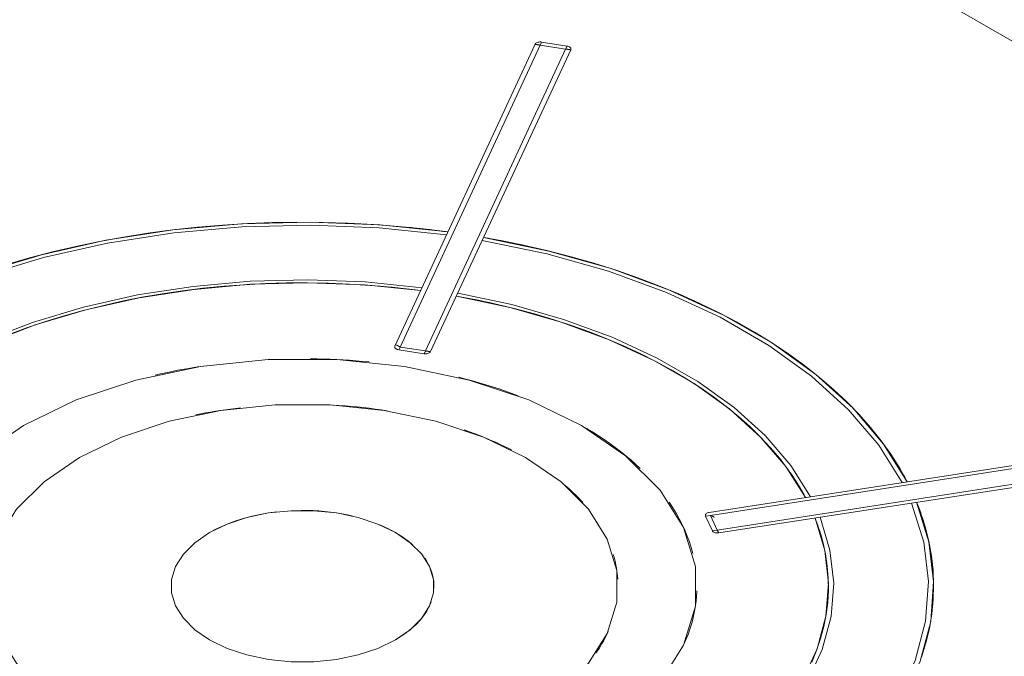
# Model space of a CAD drawing. Header units: millimetres. Extents: x 567 to 934, y -1 to 364.
# Tile 366 of 656: x 735.894 to 736.353, y 9.113 to 9.41. Entities that reach past the tile are written whole.
import ezdxf

# ---------------------------------------------------------------- set-up
doc = ezdxf.new("R2010")
doc.units = ezdxf.units.MM
doc.header["$MEASUREMENT"] = 0
doc.layers.add('ARQ FINA', color=8, linetype='Continuous')
doc.layers.add('G-IMPT', color=8, linetype='Continuous', lineweight=13)

msp = doc.modelspace()

# ---------------------------------------------------------------- linework, layer by layer
at = {"layer": 'ARQ FINA', "lineweight": 5}
msp.add_line((736.74696, 9.17435), (736.07497, 9.56232), dxfattribs=at)
at = {"layer": 'G-IMPT', "lineweight": 5}
for p, q in [((736.13419, 9.39845), (736.06889, 9.25775)), ((736.13419, 9.39845), (736.06889, 9.25775)), ((736.07123, 9.25733), (736.13653, 9.39804)), ((736.14836, 9.39621), (736.08306, 9.2555)), ((736.08545, 9.25519), (736.15075, 9.39589)), ((736.15075, 9.39589), (736.08545, 9.25519)), ((736.13719, 9.39945), (736.13653, 9.39804)), ((736.13653, 9.39804), (736.14836, 9.39621)), ((736.14902, 9.39762), (736.13719, 9.39945)), ((736.13719, 9.39945), (736.14902, 9.39762)), ((736.14902, 9.39762), (736.13719, 9.39945)), ((736.14836, 9.39621), (736.14902, 9.39762)), ((736.07123, 9.25733), (736.07062, 9.25602)), ((736.07062, 9.25602), (736.08245, 9.25419)), ((736.08245, 9.25419), (736.07062, 9.25602)), ((736.07062, 9.25602), (736.08245, 9.25419)), ((736.08306, 9.2555), (736.07123, 9.25733)), ((736.08245, 9.25419), (736.08306, 9.2555)), ((736.45895, 9.21795), (736.21525, 9.18025)), ((736.45895, 9.21795), (736.21525, 9.18025)), ((736.21579, 9.17887), (736.45949, 9.21657)), ((736.46266, 9.20974), (736.21896, 9.17204)), ((736.21969, 9.17069), (736.46339, 9.20839)), ((736.46339, 9.20839), (736.21969, 9.17069)), ((736.21579, 9.17887), (736.21352, 9.17852)), ((736.21352, 9.17852), (736.21669, 9.17169)), ((736.21352, 9.17852), (736.21669, 9.17169)), ((736.21352, 9.17852), (736.21669, 9.17169)), ((736.21896, 9.17204), (736.21579, 9.17887)), ((736.21669, 9.17169), (736.21896, 9.17204))]:
    msp.add_line(p, q, dxfattribs=at)
for points in [[(736.13719, 9.39945), (736.13677, 9.3995), (736.13634, 9.3995), (736.13592, 9.39945), (736.13552, 9.39937), (736.13515, 9.39925), (736.13482, 9.39909), (736.13455, 9.3989), (736.13434, 9.39868), (736.13419, 9.39845)], [(736.13719, 9.39945), (736.13677, 9.3995), (736.13634, 9.3995), (736.13592, 9.39945), (736.13552, 9.39937), (736.13515, 9.39925), (736.13482, 9.39909), (736.13455, 9.3989), (736.13434, 9.39868), (736.13419, 9.39845)], [(736.13419, 9.39845), (736.13421, 9.39844), (736.13426, 9.39843), (736.13434, 9.39841), (736.13444, 9.39839), (736.13455, 9.39837), (736.13466, 9.39835), (736.13477, 9.39833), (736.13488, 9.39831), (736.13498, 9.39829), (736.13508, 9.39827), (736.13516, 9.39826), (736.13524, 9.39824), (736.13531, 9.39823), (736.13538, 9.39822), (736.13544, 9.39821), (736.13549, 9.3982), (736.13554, 9.39819), (736.13559, 9.39819), (736.13563, 9.39818), (736.13567, 9.39817), (736.13571, 9.39817), (736.13574, 9.39816), (736.13577, 9.39816), (736.1358, 9.39815), (736.13583, 9.39815), (736.13585, 9.39814), (736.13588, 9.39814), (736.1359, 9.39814), (736.13592, 9.39813), (736.13594, 9.39813), (736.13596, 9.39813), (736.13597, 9.39812), (736.13599, 9.39812), (736.136, 9.39812), (736.13602, 9.39812), (736.13603, 9.39811), (736.13605, 9.39811), (736.13606, 9.39811), (736.13607, 9.39811), (736.13608, 9.39811), (736.13609, 9.3981), (736.1361, 9.3981), (736.13611, 9.3981), (736.13612, 9.3981), (736.13613, 9.3981), (736.13614, 9.3981), (736.13615, 9.3981), (736.13616, 9.39809), (736.13616, 9.39809), (736.13617, 9.39809), (736.13618, 9.39809), (736.13619, 9.39809), (736.13619, 9.39809), (736.1362, 9.39809), (736.13621, 9.39809), (736.13621, 9.39809), (736.13622, 9.39808), (736.13622, 9.39808), (736.13623, 9.39808), (736.13623, 9.39808), (736.13624, 9.39808), (736.13624, 9.39808), (736.13625, 9.39808), (736.13625, 9.39808), (736.13626, 9.39808), (736.13626, 9.39808), (736.13627, 9.39808), (736.13627, 9.39808), (736.13627, 9.39808), (736.13628, 9.39807), (736.13628, 9.39807), (736.13629, 9.39807), (736.13629, 9.39807), (736.13629, 9.39807), (736.1363, 9.39807), (736.1363, 9.39807), (736.1363, 9.39807), (736.13631, 9.39807), (736.13631, 9.39807), (736.13631, 9.39807), (736.13632, 9.39807), (736.13632, 9.39807), (736.13632, 9.39807), (736.13632, 9.39807), (736.13633, 9.39807), (736.13633, 9.39807), (736.13633, 9.39807), (736.13633, 9.39807), (736.13634, 9.39807), (736.13634, 9.39807), (736.13638, 9.39806), (736.1364, 9.39806), (736.13642, 9.39805), (736.13644, 9.39805), (736.13646, 9.39805), (736.13647, 9.39804), (736.13648, 9.39804), (736.13649, 9.39804), (736.1365, 9.39804), (736.13651, 9.39804), (736.13652, 9.39804), (736.13652, 9.39804), (736.13653, 9.39804)], [(736.14836, 9.39621), (736.14837, 9.3962), (736.14838, 9.3962), (736.14839, 9.3962), (736.14839, 9.3962), (736.1484, 9.3962), (736.14841, 9.3962), (736.14842, 9.3962), (736.14844, 9.39619), (736.14845, 9.39619), (736.14847, 9.39619), (736.14849, 9.39619), (736.14852, 9.39618), (736.14855, 9.39618), (736.14856, 9.39618), (736.14856, 9.39617), (736.14856, 9.39617), (736.14856, 9.39617), (736.14857, 9.39617), (736.14857, 9.39617), (736.14857, 9.39617), (736.14858, 9.39617), (736.14858, 9.39617), (736.14858, 9.39617), (736.14858, 9.39617), (736.14859, 9.39617), (736.14859, 9.39617), (736.14859, 9.39617), (736.1486, 9.39617), (736.1486, 9.39617), (736.1486, 9.39617), (736.14861, 9.39617), (736.14861, 9.39617), (736.14862, 9.39617), (736.14862, 9.39617), (736.14862, 9.39616), (736.14863, 9.39616), (736.14863, 9.39616), (736.14864, 9.39616), (736.14864, 9.39616), (736.14865, 9.39616), (736.14865, 9.39616), (736.14866, 9.39616), (736.14866, 9.39616), (736.14867, 9.39616), (736.14867, 9.39616), (736.14868, 9.39616), (736.14868, 9.39616), (736.14869, 9.39616), (736.14869, 9.39615), (736.1487, 9.39615), (736.14871, 9.39615), (736.14871, 9.39615), (736.14872, 9.39615), (736.14873, 9.39615), (736.14874, 9.39615), (736.14875, 9.39615), (736.14875, 9.39615), (736.14876, 9.39614), (736.14877, 9.39614), (736.14878, 9.39614), (736.14879, 9.39614), (736.1488, 9.39614), (736.14881, 9.39614), (736.14882, 9.39613), (736.14884, 9.39613), (736.14885, 9.39613), (736.14886, 9.39613), (736.14888, 9.39613), (736.14889, 9.39612), (736.14891, 9.39612), (736.14892, 9.39612), (736.14894, 9.39612), (736.14896, 9.39611), (736.14898, 9.39611), (736.149, 9.39611), (736.14902, 9.39611), (736.14904, 9.3961), (736.14907, 9.3961), (736.1491, 9.39609), (736.14912, 9.39609), (736.14916, 9.39609), (736.14919, 9.39608), (736.14923, 9.39608), (736.14926, 9.39607), (736.14931, 9.39606), (736.14935, 9.39606), (736.1494, 9.39605), (736.14946, 9.39604), (736.14952, 9.39603), (736.14959, 9.39602), (736.14966, 9.39601), (736.14974, 9.396), (736.14983, 9.39599), (736.14992, 9.39598), (736.15003, 9.39596), (736.15014, 9.39595), (736.15025, 9.39593), (736.15037, 9.39592), (736.15048, 9.39591), (736.15059, 9.3959), (736.15067, 9.39589), (736.15073, 9.39589), (736.15075, 9.39589)], [(736.15075, 9.39589), (736.15083, 9.39613), (736.15083, 9.39638), (736.15075, 9.39662), (736.15061, 9.39685), (736.15039, 9.39707), (736.15012, 9.39726), (736.14979, 9.39742), (736.14942, 9.39754), (736.14902, 9.39762)], [(736.15075, 9.39589), (736.15083, 9.39613), (736.15083, 9.39638), (736.15075, 9.39662), (736.15061, 9.39685), (736.15039, 9.39707), (736.15012, 9.39726), (736.14979, 9.39742), (736.14942, 9.39754), (736.14902, 9.39762)], [(736.09358, 9.31096), (736.06181, 9.31425), (736.02961, 9.31552), (735.99735, 9.31473), (735.96545, 9.31191), (735.93427, 9.30709), (735.90419, 9.30032), (735.87558, 9.29169), (735.84879, 9.2813), (735.82412, 9.26927)], [(736.09295, 9.30959), (736.06146, 9.31285), (736.02953, 9.3141), (735.99757, 9.31332), (735.96594, 9.31053), (735.93504, 9.30575), (735.90523, 9.29904), (735.87687, 9.29048), (735.85031, 9.28019), (735.82586, 9.26827)], [(736.09358, 9.31096), (736.08209, 9.31239), (736.07051, 9.31356), (736.05886, 9.31445), (736.04715, 9.31508), (736.03541, 9.31544), (736.02365, 9.31552), (736.0119, 9.31534), (736.00017, 9.31488), (735.98848, 9.31415), (735.97685, 9.31316), (735.9653, 9.31189), (735.95385, 9.31036), (735.94251, 9.30857), (735.9313, 9.30652), (735.92025, 9.30421), (735.90936, 9.30164), (735.89866, 9.29883), (735.88817, 9.29577)], [(736.09358, 9.31096), (736.09146, 9.31124), (736.08934, 9.31152), (736.08721, 9.31179), (736.08508, 9.31204), (736.08295, 9.31229), (736.08081, 9.31253), (736.07867, 9.31276), (736.07652, 9.31299), (736.07438, 9.3132)], [(736.30504, 9.19414), (736.29418, 9.21152), (736.28009, 9.2281), (736.26294, 9.2437), (736.24293, 9.25811), (736.22031, 9.27118), (736.19534, 9.28273), (736.16833, 9.29263), (736.13961, 9.30076), (736.10951, 9.30703)], [(736.3074, 9.19451), (736.30381, 9.20097), (736.29976, 9.20735), (736.29528, 9.21362), (736.29037, 9.21979), (736.28504, 9.22584), (736.27929, 9.23176), (736.27313, 9.23754), (736.26658, 9.24318), (736.25965, 9.24866), (736.25234, 9.25397), (736.24466, 9.25912), (736.23664, 9.26408), (736.22828, 9.26885), (736.2196, 9.27343), (736.21061, 9.2778), (736.20132, 9.28196), (736.19175, 9.2859), (736.18191, 9.28962), (736.17183, 9.29311), (736.16151, 9.29637), (736.15097, 9.29938), (736.14024, 9.30214), (736.12932, 9.30466), (736.11823, 9.30692), (736.11015, 9.3084)], [(736.3074, 9.19451), (736.29646, 9.21204), (736.28225, 9.22878), (736.26495, 9.24451), (736.24476, 9.25905), (736.22194, 9.27223), (736.19675, 9.28389), (736.1695, 9.29387), (736.14051, 9.30208), (736.11015, 9.3084)], [(736.12872, 9.30479), (736.12667, 9.30523), (736.12463, 9.30565), (736.12257, 9.30607), (736.12051, 9.30648), (736.11845, 9.30688), (736.11638, 9.30727), (736.11431, 9.30766), (736.11223, 9.30803), (736.11015, 9.3084)], [(736.08153, 9.28499), (736.05506, 9.28766), (736.02825, 9.28865), (736.00141, 9.28796), (735.97486, 9.2856), (735.94891, 9.28158), (735.92386, 9.27597), (735.90002, 9.26881), (735.87766, 9.26021), (735.85705, 9.25026)], [(736.0809, 9.28362), (736.05471, 9.28626), (736.02818, 9.28724), (736.00162, 9.28655), (735.97535, 9.28421), (735.94968, 9.28024), (735.9249, 9.27468), (735.90131, 9.26761), (735.87918, 9.2591), (735.85878, 9.24926)], [(735.88946, 9.26331), (735.89771, 9.26636), (735.90616, 9.26922), (735.9148, 9.27189), (735.92362, 9.27435), (735.9326, 9.2766), (735.94174, 9.27865), (735.951, 9.28049), (735.96039, 9.28211), (735.96988, 9.28351), (735.97946, 9.28469), (735.98912, 9.28565), (735.99883, 9.28638), (736.00859, 9.28689), (736.01838, 9.28718), (736.02817, 9.28724), (736.03797, 9.28707), (736.04774, 9.28668), (736.05748, 9.28606), (736.06717, 9.28522), (736.07679, 9.28415), (736.0809, 9.28362)], [(736.0809, 9.28362), (736.07825, 9.28397), (736.07559, 9.2843), (736.07292, 9.28461), (736.07025, 9.2849), (736.06758, 9.28517), (736.0649, 9.28543), (736.06221, 9.28568), (736.05952, 9.2859), (736.05683, 9.28611)], [(736.26243, 9.18755), (736.25319, 9.20212), (736.24128, 9.21602), (736.22682, 9.2291), (736.21, 9.24119), (736.191, 9.25216), (736.17005, 9.26187), (736.14741, 9.27022), (736.12332, 9.2771), (736.09809, 9.28243)], [(736.09746, 9.28106), (736.10677, 9.2793), (736.11595, 9.27732), (736.12499, 9.27514), (736.13386, 9.27274), (736.14257, 9.27015), (736.15108, 9.26735), (736.1594, 9.26436), (736.16751, 9.26119), (736.17538, 9.25782), (736.18302, 9.25428), (736.19041, 9.25056), (736.19753, 9.24668), (736.20438, 9.24263), (736.21094, 9.23843), (736.21721, 9.23409), (736.22317, 9.2296), (736.22881, 9.22497), (736.23413, 9.22022), (736.23912, 9.21535), (736.24376, 9.21037), (736.24806, 9.20529), (736.252, 9.20011), (736.25558, 9.19485), (736.25879, 9.1895), (736.26006, 9.18718)], [(736.12045, 9.27626), (736.11794, 9.27686), (736.11542, 9.27744), (736.11288, 9.27801), (736.11034, 9.27856), (736.10778, 9.27909), (736.10521, 9.27961), (736.10264, 9.28011), (736.10005, 9.28059), (736.09746, 9.28106)], [(736.26006, 9.18718), (736.25092, 9.2016), (736.23912, 9.21535), (736.22482, 9.22829), (736.20817, 9.24025), (736.18937, 9.2511), (736.16865, 9.26071), (736.14624, 9.26897), (736.12242, 9.27578), (736.09746, 9.28106)], [(736.06952, 9.25839), (736.06953, 9.25837), (736.06956, 9.25835), (736.06961, 9.25831), (736.06968, 9.25826), (736.06976, 9.25821), (736.06984, 9.25816), (736.06992, 9.25811), (736.07, 9.25806), (736.07007, 9.25802), (736.07014, 9.25797), (736.0702, 9.25794), (736.07025, 9.2579), (736.07031, 9.25787), (736.07035, 9.25784), (736.0704, 9.25782), (736.07044, 9.25779), (736.07047, 9.25777), (736.0705, 9.25775), (736.07054, 9.25773), (736.07056, 9.25772), (736.07059, 9.2577), (736.07061, 9.25769), (736.07064, 9.25767), (736.07066, 9.25766), (736.07068, 9.25765), (736.07069, 9.25764), (736.07071, 9.25763), (736.07073, 9.25762), (736.07074, 9.25761), (736.07076, 9.2576), (736.07077, 9.25759), (736.07078, 9.25759), (736.07079, 9.25758), (736.07081, 9.25757), (736.07082, 9.25757), (736.07083, 9.25756), (736.07084, 9.25755), (736.07085, 9.25755), (736.07085, 9.25754), (736.07086, 9.25754), (736.07087, 9.25753), (736.07088, 9.25753), (736.07088, 9.25753), (736.07089, 9.25752), (736.0709, 9.25752), (736.0709, 9.25751), (736.07091, 9.25751), (736.07092, 9.25751), (736.07092, 9.2575), (736.07093, 9.2575), (736.07093, 9.2575), (736.07094, 9.2575), (736.07094, 9.25749), (736.07095, 9.25749), (736.07095, 9.25749), (736.07096, 9.25748), (736.07096, 9.25748), (736.07096, 9.25748), (736.07097, 9.25748), (736.07097, 9.25747), (736.07098, 9.25747), (736.07098, 9.25747), (736.07098, 9.25747), (736.07099, 9.25747), (736.07099, 9.25746), (736.07099, 9.25746), (736.071, 9.25746), (736.071, 9.25746), (736.071, 9.25746), (736.07101, 9.25746), (736.07101, 9.25745), (736.07101, 9.25745), (736.07101, 9.25745), (736.07102, 9.25745), (736.07102, 9.25745), (736.07102, 9.25745), (736.07102, 9.25745), (736.07103, 9.25744), (736.07103, 9.25744), (736.07103, 9.25744), (736.07103, 9.25744), (736.07103, 9.25744), (736.07104, 9.25744), (736.07104, 9.25744), (736.07104, 9.25744), (736.07104, 9.25743), (736.07104, 9.25743), (736.07105, 9.25743), (736.07105, 9.25743), (736.07105, 9.25743), (736.07108, 9.25741), (736.0711, 9.2574), (736.07111, 9.25739), (736.07112, 9.25739), (736.07114, 9.25738), (736.07114, 9.25738), (736.07115, 9.25737), (736.07116, 9.25737), (736.07117, 9.25736), (736.07117, 9.25736), (736.07118, 9.25736), (736.07118, 9.25735), (736.07119, 9.25735)], [(736.06889, 9.25775), (736.06882, 9.25751), (736.06882, 9.25726), (736.06889, 9.25702), (736.06904, 9.25679), (736.06925, 9.25658), (736.06952, 9.25639), (736.06985, 9.25623), (736.07022, 9.2561), (736.07062, 9.25602)], [(736.06889, 9.25775), (736.06882, 9.25751), (736.06882, 9.25726), (736.06889, 9.25702), (736.06904, 9.25679), (736.06925, 9.25658), (736.06952, 9.25639), (736.06985, 9.25623), (736.07022, 9.2561), (736.07062, 9.25602)], [(736.08245, 9.25419), (736.08287, 9.25415), (736.0833, 9.25415), (736.08372, 9.25419), (736.08412, 9.25427), (736.08449, 9.2544), (736.08482, 9.25456), (736.08509, 9.25475), (736.08531, 9.25496), (736.08545, 9.25519)], [(736.08245, 9.25419), (736.08287, 9.25415), (736.0833, 9.25415), (736.08372, 9.25419), (736.08412, 9.25427), (736.08449, 9.2544), (736.08482, 9.25456), (736.08509, 9.25475), (736.08531, 9.25496), (736.08545, 9.25519)], [(736.08306, 9.2555), (736.08307, 9.2555), (736.08308, 9.2555), (736.08309, 9.2555), (736.0831, 9.2555), (736.0831, 9.2555), (736.08311, 9.2555), (736.08313, 9.25549), (736.08314, 9.25549), (736.08315, 9.25549), (736.08317, 9.25549), (736.08319, 9.25548), (736.08322, 9.25548), (736.08325, 9.25547), (736.08326, 9.25547), (736.08326, 9.25547), (736.08326, 9.25547), (736.08327, 9.25547), (736.08327, 9.25547), (736.08327, 9.25547), (736.08327, 9.25547), (736.08328, 9.25547), (736.08328, 9.25547), (736.08328, 9.25547), (736.08328, 9.25547), (736.08329, 9.25547), (736.08329, 9.25547), (736.08329, 9.25547), (736.0833, 9.25547), (736.0833, 9.25547), (736.0833, 9.25547), (736.08331, 9.25547), (736.08331, 9.25547), (736.08332, 9.25547), (736.08332, 9.25546), (736.08332, 9.25546), (736.08333, 9.25546), (736.08333, 9.25546), (736.08334, 9.25546), (736.08334, 9.25546), (736.08335, 9.25546), (736.08335, 9.25546), (736.08336, 9.25546), (736.08336, 9.25546), (736.08337, 9.25546), (736.08337, 9.25546), (736.08338, 9.25546), (736.08338, 9.25546), (736.08339, 9.25545), (736.0834, 9.25545), (736.0834, 9.25545), (736.08341, 9.25545), (736.08342, 9.25545), (736.08342, 9.25545), (736.08343, 9.25545), (736.08344, 9.25545), (736.08345, 9.25545), (736.08345, 9.25544), (736.08346, 9.25544), (736.08347, 9.25544), (736.08348, 9.25544), (736.08349, 9.25544), (736.0835, 9.25544), (736.08351, 9.25544), (736.08352, 9.25543), (736.08354, 9.25543), (736.08355, 9.25543), (736.08356, 9.25543), (736.08358, 9.25543), (736.08359, 9.25542), (736.08361, 9.25542), (736.08362, 9.25542), (736.08364, 9.25542), (736.08366, 9.25541), (736.08368, 9.25541), (736.0837, 9.25541), (736.08372, 9.2554), (736.08374, 9.2554), (736.08377, 9.2554), (736.0838, 9.25539), (736.08383, 9.25539), (736.08386, 9.25538), (736.08389, 9.25538), (736.08393, 9.25537), (736.08397, 9.25537), (736.08401, 9.25536), (736.08405, 9.25536), (736.08411, 9.25535), (736.08416, 9.25534), (736.08422, 9.25533), (736.08429, 9.25532), (736.08436, 9.25531), (736.08444, 9.2553), (736.08453, 9.25529), (736.08462, 9.25528), (736.08473, 9.25526), (736.08484, 9.25525), (736.08495, 9.25523), (736.08507, 9.25522), (736.08518, 9.25521), (736.08529, 9.2552), (736.08537, 9.25519), (736.08543, 9.25519), (736.08545, 9.25519)], [(736.15572, 9.07082), (736.17631, 9.08499), (736.19232, 9.101), (736.20327, 9.11837), (736.20883, 9.13658), (736.20883, 9.15507), (736.20327, 9.17328), (736.19232, 9.19065), (736.17631, 9.20666), (736.15572, 9.22082), (736.13119, 9.23271), (736.10346, 9.24195), (736.07337, 9.24828), (736.04183, 9.25149), (736.00981, 9.25149), (735.97827, 9.24828), (735.94818, 9.24195), (735.92045, 9.23271), (735.89592, 9.22082)], [(736.05679, 9.25037), (736.05378, 9.25065), (736.05077, 9.25091), (736.04775, 9.25113), (736.04473, 9.25133), (736.04169, 9.25149), (736.03866, 9.25163), (736.03562, 9.25174), (736.03258, 9.25182), (736.02954, 9.25187)], [(735.97948, 9.24846), (735.97697, 9.24807), (735.97446, 9.24766), (735.97197, 9.24723), (735.96948, 9.24678), (735.96701, 9.24631), (735.96455, 9.24582), (735.9621, 9.24531), (735.95966, 9.24477), (735.95724, 9.24422)], [(736.12628, 9.23463), (736.12334, 9.23571), (736.12037, 9.23677), (736.11736, 9.23778), (736.11432, 9.23877), (736.11125, 9.23972), (736.10815, 9.24064), (736.10501, 9.24153), (736.10185, 9.24238), (736.09866, 9.2432)], [(736.12974, 9.08582), (736.14621, 9.09715), (736.15902, 9.10996), (736.16778, 9.12386), (736.17223, 9.13843), (736.17223, 9.15322), (736.16778, 9.16779), (736.15902, 9.18168), (736.14621, 9.19449), (736.12974, 9.20582), (736.11012, 9.21533), (736.08793, 9.22273), (736.06386, 9.22779), (736.03863, 9.23035), (736.01301, 9.23035), (735.98778, 9.22779), (735.96371, 9.22273), (735.94152, 9.21533), (735.9219, 9.20582)], [(735.99688, 9.22902), (735.99454, 9.22873), (735.99221, 9.22843), (735.98989, 9.2281), (735.98758, 9.22775), (735.98528, 9.22739), (735.98299, 9.22699), (735.98071, 9.22658), (735.97844, 9.22615), (735.97619, 9.22569)], [(736.06523, 9.22757), (736.06247, 9.228), (736.0597, 9.22839), (736.05691, 9.22876), (736.05411, 9.22909), (736.0513, 9.22939), (736.04848, 9.22966), (736.04565, 9.2299), (736.04281, 9.23011), (736.03997, 9.23028)], [(735.89592, 9.22082), (735.87533, 9.20666), (735.85932, 9.19065), (735.84837, 9.17328), (735.84281, 9.15507), (735.84281, 9.13658), (735.84837, 9.11837), (735.85932, 9.101), (735.87533, 9.08499), (735.89592, 9.07082), (735.92045, 9.05894), (735.94818, 9.0497), (735.97827, 9.04337), (736.00981, 9.04016), (736.04183, 9.04016), (736.07337, 9.04337), (736.10346, 9.0497), (736.13119, 9.05894), (736.15572, 9.07082)], [(736.12322, 9.20937), (736.12091, 9.21052), (736.11856, 9.21165), (736.11617, 9.21275), (736.11374, 9.21382), (736.11127, 9.21486), (736.10877, 9.21587), (736.10623, 9.21685), (736.10365, 9.2178), (736.10105, 9.21872)], [(736.16087, 9.21773), (736.16059, 9.21791), (736.16031, 9.21808), (736.16002, 9.21826), (736.15974, 9.21843), (736.15945, 9.21861), (736.15917, 9.21878), (736.15888, 9.21896), (736.15859, 9.21913), (736.1583, 9.2193)], [(736.18306, 9.20067), (736.1809, 9.20269), (736.17865, 9.20468), (736.17633, 9.20664), (736.17394, 9.20857), (736.17147, 9.21047), (736.16893, 9.21233), (736.16631, 9.21417), (736.16363, 9.21596), (736.16087, 9.21773)], [(735.9219, 9.20582), (735.90543, 9.19449), (735.89262, 9.18168), (735.88386, 9.16779), (735.87941, 9.15322), (735.87941, 9.13843), (735.88386, 9.12386), (735.89262, 9.10996), (735.90543, 9.09715), (735.9219, 9.08582), (735.94152, 9.07632), (735.96371, 9.06892), (735.98778, 9.06386), (736.01301, 9.06129), (736.03863, 9.06129), (736.06386, 9.06386), (736.08793, 9.06892), (736.11012, 9.07632), (736.12974, 9.08582)], [(736.3074, 9.19451), (736.30677, 9.19571), (736.30612, 9.19691), (736.30546, 9.19811), (736.30478, 9.1993), (736.30409, 9.2005), (736.30338, 9.20168), (736.30265, 9.20287), (736.30191, 9.20405), (736.30116, 9.20523)], [(736.26006, 9.18718), (736.25925, 9.18868), (736.25841, 9.19018), (736.25754, 9.19166), (736.25665, 9.19314), (736.25573, 9.19462), (736.25477, 9.19609), (736.25379, 9.19755), (736.25279, 9.19901), (736.25175, 9.20046)], [(736.1563, 9.18488), (736.15546, 9.1858), (736.1546, 9.18671), (736.15372, 9.18762), (736.15282, 9.18853), (736.1519, 9.18942), (736.15097, 9.19031), (736.15001, 9.1912), (736.14904, 9.19207), (736.14804, 9.19294)], [(736.20761, 9.16113), (736.20686, 9.16384), (736.20599, 9.16655), (736.205, 9.16924), (736.20389, 9.17191), (736.20266, 9.17456), (736.20131, 9.1772), (736.19984, 9.17982), (736.19826, 9.18241), (736.19656, 9.18498)], [(736.23964, 9.02937), (736.26047, 9.04361), (736.27846, 9.05908), (736.29341, 9.0756), (736.30514, 9.09297), (736.31349, 9.11097), (736.31838, 9.12939), (736.31973, 9.14801), (736.31755, 9.1666), (736.31184, 9.18495)], [(736.31412, 9.11274), (736.31618, 9.11942), (736.31778, 9.12614), (736.3189, 9.1329), (736.31957, 9.13968), (736.31976, 9.14646), (736.31948, 9.15325), (736.31873, 9.16002), (736.31751, 9.16677), (736.31583, 9.17349), (736.31368, 9.18017), (736.31184, 9.18495)], [(736.31572, 9.17386), (736.31535, 9.1751), (736.31497, 9.17634), (736.31457, 9.17757), (736.31415, 9.17881), (736.31372, 9.18004), (736.31328, 9.18127), (736.31281, 9.1825), (736.31233, 9.18372), (736.31184, 9.18495)], [(736.06912, 9.12082), (736.07598, 9.12555), (736.08132, 9.13088), (736.08497, 9.13667), (736.08682, 9.14274), (736.08682, 9.14891), (736.08497, 9.15498), (736.08132, 9.16077), (736.07598, 9.1661), (736.06912, 9.17082), (736.06094, 9.17479), (736.0517, 9.17787), (736.04167, 9.17998), (736.03116, 9.18105), (736.02048, 9.18105), (736.00997, 9.17998), (735.99994, 9.17787), (735.99069, 9.17479), (735.98252, 9.17082)], [(736.01386, 9.1805), (736.00996, 9.17997), (736.00613, 9.1793), (736.00238, 9.17849), (735.99873, 9.17753), (735.9952, 9.17644), (735.99179, 9.17522), (735.98854, 9.17387), (735.98544, 9.17241), (735.98252, 9.17082)], [(736.04928, 9.17848), (736.04672, 9.17906), (736.04412, 9.17956), (736.04148, 9.18), (736.03881, 9.18037), (736.03612, 9.18068), (736.0334, 9.18091), (736.03067, 9.18107), (736.02793, 9.18116), (736.02518, 9.18118)], [(736.23791, 9.03037), (736.25854, 9.04449), (736.27638, 9.05983), (736.29119, 9.0762), (736.30281, 9.09341), (736.31109, 9.11125), (736.31594, 9.12951), (736.31729, 9.14797), (736.31512, 9.1664), (736.30947, 9.18458)], [(736.20498, 9.04938), (736.22203, 9.06116), (736.23676, 9.07394), (736.24901, 9.08756), (736.25863, 9.10186), (736.26551, 9.11669), (736.26957, 9.13185), (736.27076, 9.14719), (736.26906, 9.1625), (736.2645, 9.17762)], [(736.20671, 9.04838), (736.22395, 9.06028), (736.23885, 9.07319), (736.25123, 9.08696), (736.26096, 9.10142), (736.26791, 9.1164), (736.27201, 9.13173), (736.27321, 9.14723), (736.27148, 9.16271), (736.26686, 9.17799)], [(736.21525, 9.18025), (736.21485, 9.18017), (736.21448, 9.18005), (736.21415, 9.17989), (736.21388, 9.1797), (736.21366, 9.17948), (736.21352, 9.17925), (736.21344, 9.17901), (736.21344, 9.17876), (736.21352, 9.17852)], [(736.21525, 9.18025), (736.21485, 9.18017), (736.21448, 9.18005), (736.21415, 9.17989), (736.21388, 9.1797), (736.21366, 9.17948), (736.21352, 9.17925), (736.21344, 9.17901), (736.21344, 9.17876), (736.21352, 9.17852)], [(736.21761, 9.17789), (736.21761, 9.1779), (736.21758, 9.17793), (736.21752, 9.17797), (736.21746, 9.17801), (736.21738, 9.17806), (736.2173, 9.17812), (736.21722, 9.17817), (736.21714, 9.17821), (736.21707, 9.17826), (736.217, 9.1783), (736.21694, 9.17834), (736.21689, 9.17837), (736.21683, 9.1784), (736.21679, 9.17843), (736.21674, 9.17846), (736.2167, 9.17848), (736.21667, 9.1785), (736.21663, 9.17852), (736.2166, 9.17854), (736.21658, 9.17856), (736.21655, 9.17857), (736.21652, 9.17859), (736.2165, 9.1786), (736.21648, 9.17861), (736.21646, 9.17862), (736.21644, 9.17864), (736.21643, 9.17865), (736.21641, 9.17865), (736.2164, 9.17866), (736.21638, 9.17867), (736.21637, 9.17868), (736.21636, 9.17869), (736.21634, 9.17869), (736.21633, 9.1787), (736.21632, 9.17871), (736.21631, 9.17871), (736.2163, 9.17872), (736.21629, 9.17872), (736.21629, 9.17873), (736.21628, 9.17873), (736.21627, 9.17874), (736.21626, 9.17874), (736.21625, 9.17875), (736.21625, 9.17875), (736.21624, 9.17875), (736.21623, 9.17876), (736.21623, 9.17876), (736.21622, 9.17877), (736.21622, 9.17877), (736.21621, 9.17877), (736.21621, 9.17878), (736.2162, 9.17878), (736.2162, 9.17878), (736.21619, 9.17878), (736.21619, 9.17879), (736.21618, 9.17879), (736.21618, 9.17879), (736.21617, 9.17879), (736.21617, 9.1788), (736.21617, 9.1788), (736.21616, 9.1788), (736.21616, 9.1788), (736.21616, 9.1788), (736.21615, 9.17881), (736.21615, 9.17881), (736.21615, 9.17881), (736.21614, 9.17881), (736.21614, 9.17881), (736.21614, 9.17882), (736.21613, 9.17882), (736.21613, 9.17882), (736.21613, 9.17882), (736.21613, 9.17882), (736.21612, 9.17882), (736.21612, 9.17882), (736.21612, 9.17883), (736.21612, 9.17883), (736.21611, 9.17883), (736.21611, 9.17883), (736.21611, 9.17883), (736.21611, 9.17883), (736.2161, 9.17883), (736.2161, 9.17884), (736.2161, 9.17884), (736.2161, 9.17884), (736.2161, 9.17884), (736.21609, 9.17884), (736.21609, 9.17884), (736.21609, 9.17884), (736.21609, 9.17884), (736.21606, 9.17886), (736.21604, 9.17887), (736.21603, 9.17888), (736.21601, 9.17889), (736.216, 9.17889), (736.21599, 9.1789), (736.21599, 9.1789), (736.21598, 9.17891), (736.21597, 9.17891), (736.21597, 9.17891), (736.21596, 9.17892), (736.21595, 9.17892), (736.21595, 9.17892)], [(736.2645, 9.17762), (736.26651, 9.17209), (736.26813, 9.16651), (736.26937, 9.1609), (736.27022, 9.15526), (736.27068, 9.14961), (736.27075, 9.14396), (736.27042, 9.1383), (736.26971, 9.13266), (736.2686, 9.12704), (736.2671, 9.12145), (736.26522, 9.1159), (736.26296, 9.1104)], [(736.2688, 9.16373), (736.26844, 9.16528), (736.26805, 9.16684), (736.26763, 9.16839), (736.26718, 9.16993), (736.2667, 9.17148), (736.2662, 9.17302), (736.26566, 9.17456), (736.26509, 9.17609), (736.2645, 9.17762)], [(736.07079, 9.16982), (736.06978, 9.17044), (736.06875, 9.17103), (736.0677, 9.17162), (736.06662, 9.17219), (736.06552, 9.17274), (736.0644, 9.17328), (736.06325, 9.17381), (736.06209, 9.17431), (736.0609, 9.1748)], [(736.21669, 9.17169), (736.21683, 9.17146), (736.21705, 9.17125), (736.21732, 9.17106), (736.21765, 9.1709), (736.21802, 9.17077), (736.21842, 9.17069), (736.21884, 9.17065), (736.21927, 9.17065), (736.21969, 9.17069)], [(736.21669, 9.17169), (736.21683, 9.17146), (736.21705, 9.17125), (736.21732, 9.17106), (736.21765, 9.1709), (736.21802, 9.17077), (736.21842, 9.17069), (736.21884, 9.17065), (736.21927, 9.17065), (736.21969, 9.17069)], [(736.21896, 9.17204), (736.21896, 9.17204), (736.21897, 9.17203), (736.21897, 9.17203), (736.21897, 9.17202), (736.21897, 9.17202), (736.21898, 9.17201), (736.21898, 9.17201), (736.21898, 9.172), (736.21899, 9.17199), (736.21899, 9.17198), (736.219, 9.17197), (736.219, 9.17195), (736.21901, 9.17193), (736.21901, 9.17193), (736.21902, 9.17193), (736.21902, 9.17193), (736.21902, 9.17193), (736.21902, 9.17192), (736.21902, 9.17192), (736.21902, 9.17192), (736.21902, 9.17192), (736.21902, 9.17192), (736.21902, 9.17192), (736.21902, 9.17191), (736.21902, 9.17191), (736.21902, 9.17191), (736.21902, 9.17191), (736.21903, 9.17191), (736.21903, 9.1719), (736.21903, 9.1719), (736.21903, 9.1719), (736.21903, 9.1719), (736.21903, 9.1719), (736.21903, 9.17189), (736.21903, 9.17189), (736.21903, 9.17189), (736.21904, 9.17189), (736.21904, 9.17188), (736.21904, 9.17188), (736.21904, 9.17188), (736.21904, 9.17188), (736.21904, 9.17187), (736.21904, 9.17187), (736.21904, 9.17187), (736.21905, 9.17186), (736.21905, 9.17186), (736.21905, 9.17186), (736.21905, 9.17185), (736.21905, 9.17185), (736.21905, 9.17185), (736.21906, 9.17184), (736.21906, 9.17184), (736.21906, 9.17183), (736.21906, 9.17183), (736.21906, 9.17183), (736.21907, 9.17182), (736.21907, 9.17182), (736.21907, 9.17181), (736.21907, 9.17181), (736.21908, 9.1718), (736.21908, 9.1718), (736.21908, 9.17179), (736.21908, 9.17178), (736.21909, 9.17178), (736.21909, 9.17177), (736.21909, 9.17176), (736.2191, 9.17175), (736.2191, 9.17175), (736.21911, 9.17174), (736.21911, 9.17173), (736.21911, 9.17172), (736.21912, 9.17171), (736.21912, 9.1717), (736.21913, 9.17169), (736.21914, 9.17168), (736.21914, 9.17166), (736.21915, 9.17165), (736.21916, 9.17164), (736.21916, 9.17162), (736.21917, 9.1716), (736.21918, 9.17159), (736.21919, 9.17157), (736.2192, 9.17155), (736.21921, 9.17152), (736.21922, 9.1715), (736.21924, 9.17147), (736.21925, 9.17144), (736.21927, 9.17141), (736.21928, 9.17138), (736.2193, 9.17134), (736.21932, 9.1713), (736.21935, 9.17125), (736.21937, 9.1712), (736.2194, 9.17115), (736.21943, 9.17109), (736.21947, 9.17103), (736.2195, 9.17096), (736.21954, 9.1709), (736.21958, 9.17083), (736.21961, 9.17078), (736.21964, 9.17073), (736.21967, 9.1707), (736.21969, 9.17069)], [(735.98252, 9.17082), (735.97566, 9.1661), (735.97032, 9.16077), (735.96667, 9.15498), (735.96481, 9.14891), (735.96481, 9.14274), (735.96667, 9.13667), (735.97032, 9.13088), (735.97566, 9.12555), (735.98252, 9.12082), (735.99069, 9.11686), (735.99994, 9.11378), (736.00997, 9.11167), (736.02048, 9.1106), (736.03116, 9.1106), (736.04167, 9.11167), (736.0517, 9.11378), (736.06094, 9.11686), (736.06912, 9.12082)], [(736.0771, 9.16515), (736.07646, 9.1657), (736.07581, 9.16624), (736.07515, 9.16678), (736.07446, 9.1673), (736.07376, 9.16782), (736.07304, 9.16834), (736.0723, 9.16884), (736.07155, 9.16934), (736.07079, 9.16982)], [(736.08703, 9.14483), (736.08705, 9.14642), (736.08694, 9.14801), (736.08671, 9.1496), (736.08635, 9.15118), (736.08587, 9.15275), (736.08527, 9.1543), (736.08455, 9.15584), (736.08371, 9.15735), (736.08275, 9.15884)], [(736.17267, 9.14916), (736.17257, 9.15045), (736.17243, 9.15173), (736.17226, 9.15302), (736.17205, 9.1543), (736.17181, 9.15558), (736.17154, 9.15686), (736.17123, 9.15814), (736.17089, 9.15941), (736.17052, 9.16068)], [(736.20294, 9.11767), (736.20422, 9.12051), (736.20536, 9.12336), (736.20637, 9.12623), (736.20724, 9.12911), (736.20797, 9.13201), (736.20856, 9.13492), (736.20901, 9.13783), (736.20932, 9.14075), (736.20949, 9.14368)], [(736.06912, 9.12082), (736.07182, 9.12248), (736.07432, 9.12424), (736.07663, 9.12609), (736.07872, 9.12802), (736.08059, 9.13002), (736.08224, 9.13208), (736.08366, 9.13421), (736.08483, 9.13638), (736.08576, 9.13859)], [(736.16252, 9.11466), (736.16325, 9.11576), (736.16396, 9.11686), (736.16464, 9.11796), (736.16529, 9.11908), (736.16592, 9.12019), (736.16652, 9.12131), (736.1671, 9.12244), (736.16764, 9.12357), (736.16816, 9.12471)]]:
    msp.add_lwpolyline(points, dxfattribs=at)

doc.saveas('drawing.dxf')
